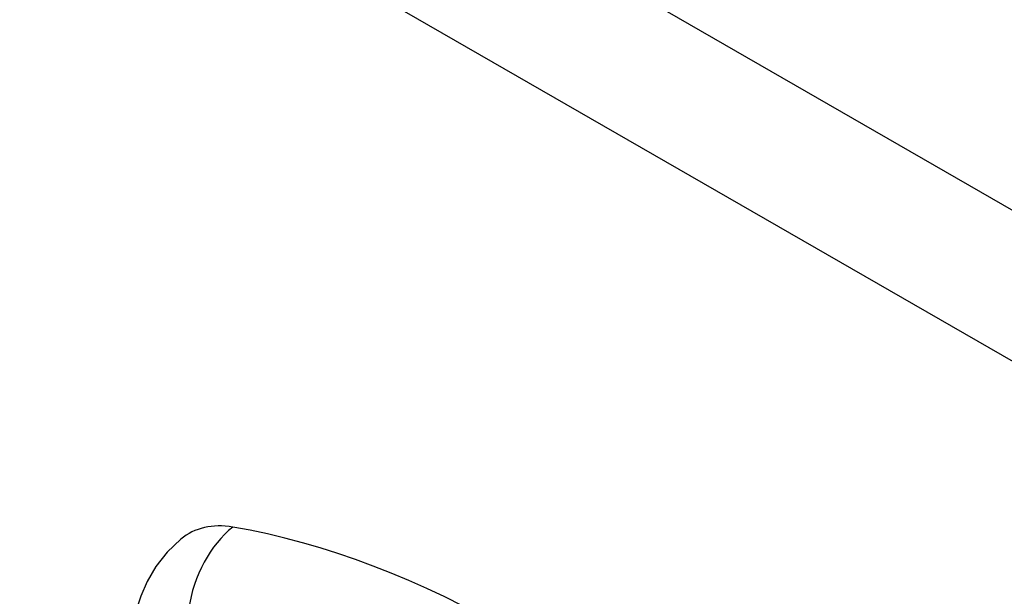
# Model space of a CAD drawing. Header units: inches. Extents: x 12 to 399, y 35 to 190.
# Tile 298 of 355: x 394.392 to 395.444, y 156.394 to 157.01. Entities that reach past the tile are written whole.
import ezdxf

# ---------------------------------------------------------------- set-up
doc = ezdxf.new("R2010")
doc.units = ezdxf.units.IN
doc.header["$MEASUREMENT"] = 0
doc.layers.add('Visible Edges(ANSI)', color=7, linetype='Continuous', lineweight=25)
doc.layers.add('Visible Tangent Edges(ANSI)', color=7, linetype='Continuous', lineweight=25)

msp = doc.modelspace()

# ---------------------------------------------------------------- linework, layer by layer
at = {"layer": 'Visible Edges(ANSI)', "flags": 128}
for points in [[(394.5642, 156.4549), (394.5496, 156.4408), (394.5376, 156.4255), (394.5283, 156.4096), (394.5214, 156.3938)], [(394.5214, 156.3938), (394.5086, 156.3557), (394.4976, 156.3165), (394.4883, 156.2762), (394.4807, 156.2349), (394.4749, 156.1927), (394.4707, 156.1497), (394.4683, 156.1058), (394.4674, 156.0613), (394.4682, 156.016), (394.4707, 155.9702), (394.4747, 155.9238), (394.4803, 155.8769), (394.4874, 155.8296), (394.4961, 155.782), (394.5063, 155.7341), (394.518, 155.6859)]]:
    msp.add_lwpolyline(points, dxfattribs=at)
at = {"layer": 'Visible Edges(ANSI)'}
for centre, major_axis, start_param, end_param in [((394.661, 156.3072), (-0.0884, 0.1535), 5.835982, 6.382176), ((394.9228, 155.2905), (-0.6483, 1.1259), 5.16346, 5.835982)]:
    msp.add_ellipse(centre, major_axis=major_axis, ratio=0.578093, start_param=start_param, end_param=end_param, dxfattribs=at)
at = {"layer": 'Visible Tangent Edges(ANSI)'}
for p, q in [((368.52, 172.3158), (397.9391, 155.3744)), ((397.8691, 155.2532), (368.4499, 172.1945))]:
    msp.add_line(p, q, dxfattribs=at)
msp.add_ellipse((394.6585, 156.3684), major_axis=(-0.02, -0.1164), ratio=0.735728, start_param=3.82822, end_param=4.736579, dxfattribs=at)

doc.saveas('drawing.dxf')
